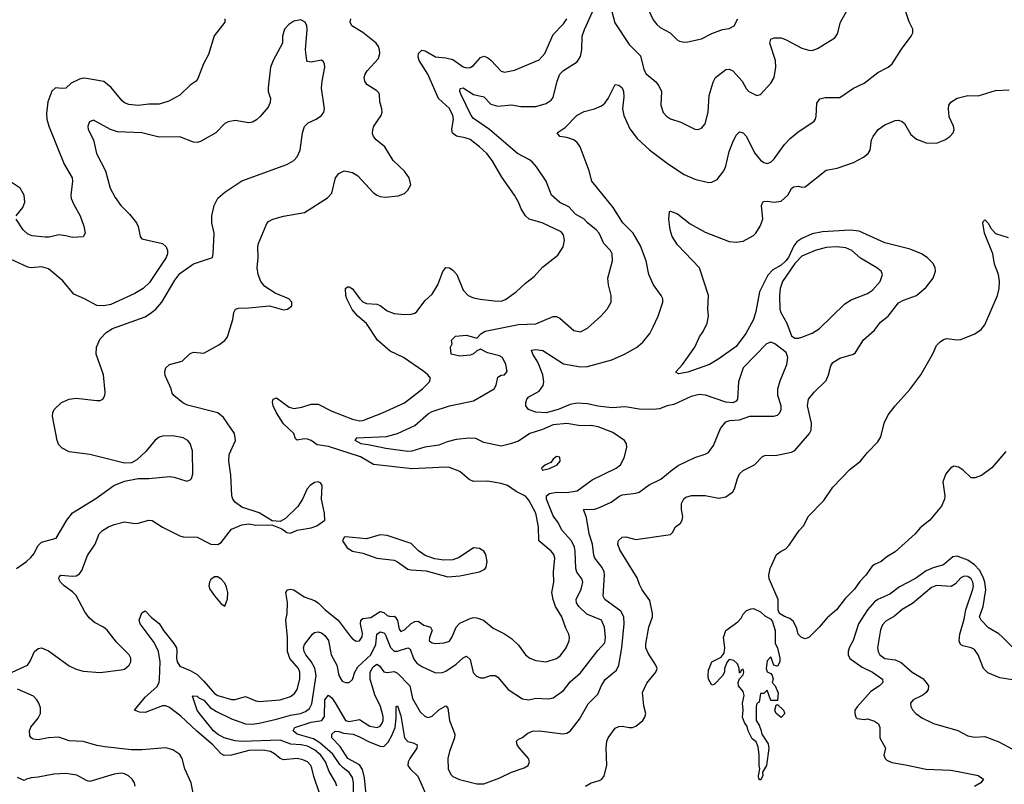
# Model space of a CAD drawing. Header units: inches. Extents: x 1552611 to 1694776, y 811966 to 917215.
# Tile 498 of 549: x 1670963 to 1676662, y 884161 to 888585. Entities that reach past the tile are written whole.
import ezdxf

# ---------------------------------------------------------------- set-up
doc = ezdxf.new("R2010")
doc.units = ezdxf.units.IN
doc.header["$MEASUREMENT"] = 0
doc.layers.add('B6878', color=7, linetype='Continuous')

msp = doc.modelspace()

# ---------------------------------------------------------------- linework, layer by layer
at = {"layer": 'B6878', "color": 5}
for points, elevation in [([(1672894.4, 884110), (1672895.9, 884170), (1672890, 884199.2), (1672869.6, 884229.6), (1672835.1, 884255.1), (1672815.6, 884275.6), (1672774.8, 884334.8), (1672700.1, 884400.1), (1672663.5, 884423.5), (1672569, 884450), (1672545.3, 884470), (1672556.4, 884490), (1672650, 884519.6), (1672711.5, 884530), (1672727.4, 884552.6), (1672729.9, 884650), (1672750, 884676.9), (1672770, 884660.5), (1672790, 884631.3), (1672850, 884530.1), (1672870, 884525), (1672930, 884536.5), (1672990, 884496.9), (1673032.3, 884490), (1673050, 884496.5), (1673059.8, 884510), (1673066.5, 884530), (1673067.3, 884552.7), (1673052.5, 884610), (1673019.1, 884679.1), (1672991, 884770), (1672991.2, 884810), (1673010, 884840.1), (1673030, 884856.3), (1673046.1, 884846.1), (1673070, 884811.8), (1673090, 884807.6), (1673130, 884813), (1673150, 884804.7), (1673221.1, 884730), (1673237.1, 884657.2), (1673280.8, 884580.8), (1673310, 884552.9), (1673330, 884546.9), (1673350, 884554.9), (1673388.9, 884591.1), (1673430, 884614.3), (1673441.7, 884601.7), (1673451, 884530), (1673482, 884450), (1673480.6, 884430), (1673450.1, 884349.9), (1673441.7, 884310), (1673443.9, 884250), (1673458, 884218), (1673470, 884205.7), (1673508.5, 884188.5), (1673610, 884163.8), (1673650, 884162.5), (1673742.2, 884197.8), (1673810, 884230.2), (1673883.5, 884256.5), (1673906.6, 884270), (1673913.6, 884290), (1673908, 884310), (1673856.9, 884370), (1673843.5, 884390), (1673839.5, 884410), (1673850, 884422), (1673870, 884430.4), (1673904, 884456), (1673931.9, 884468.1), (1673969.8, 884470.2), (1674106.8, 884453.2), (1674130, 884456.9), (1674150, 884468.5), (1674203.2, 884536.8), (1674253.3, 884626.7), (1674310, 884681.7), (1674330, 884731.8), (1674352.3, 884767.7), (1674418.3, 884821.7), (1674430.6, 884849.4), (1674448.7, 884951.3), (1674461.6, 885090), (1674459.9, 885130), (1674441.7, 885161.7), (1674350, 885229.8), (1674341.1, 885250), (1674348.8, 885370), (1674345.9, 885390), (1674335, 885415), (1674292.2, 885470), (1674286, 885486), (1674279.1, 885550), (1674260.1, 885610), (1674243.8, 885703.8), (1674226.6, 885750), (1674290, 885753.6), (1674310, 885758.9), (1674387.5, 885792.4), (1674430, 885825.6), (1674450, 885835.1), (1674530, 885844.5), (1674549, 885851), (1674606.4, 885893.6), (1674673.3, 885926.8), (1674738.8, 885981.2), (1674775.3, 886004.7), (1674870, 886051.7), (1674930, 886070.3), (1674950, 886081.5), (1674978.3, 886121.7), (1675019.5, 886220.5), (1675050, 886257.4), (1675073.2, 886266.8), (1675130, 886270.3), (1675190, 886290.2), (1675328.7, 886291.3), (1675350, 886297), (1675362, 886310), (1675369.8, 886330.2), (1675369.8, 886350.2), (1675351.2, 886410), (1675350.5, 886450), (1675364.3, 886495.7), (1675404, 886590), (1675409.6, 886630), (1675398.6, 886658.6), (1675334, 886710), (1675310, 886718.2), (1675286, 886710), (1675151.3, 886570), (1675123.9, 886490), (1675117.4, 886390), (1675110, 886377), (1675090, 886368.2), (1675050, 886371.2), (1674932.3, 886412.3), (1674895.7, 886415.7), (1674850, 886404.5), (1674750, 886357.6), (1674710.2, 886349.8), (1674666, 886334), (1674631.2, 886328.8), (1674548.3, 886331.7), (1674470, 886344.1), (1674390, 886340.1), (1674310, 886348.9), (1674250, 886361.7), (1674190, 886366.5), (1674150, 886358.2), (1674080.8, 886330), (1674010, 886311.2), (1673950, 886314.8), (1673909, 886330), (1673892.2, 886350), (1673892, 886370), (1673898.8, 886390), (1673910, 886403.2), (1673970, 886435.3), (1673992.4, 886467.6), (1673997.6, 886490), (1673991.6, 886530), (1673974.7, 886574.7), (1673962.6, 886602.6), (1673932.4, 886650), (1673925.6, 886670), (1673927.6, 886672.4), (1673950, 886676.5), (1673990.6, 886670.6), (1674110, 886594.7), (1674210, 886576.2), (1674250, 886578.4), (1674390, 886617.3), (1674464.5, 886650), (1674532.6, 886687.4), (1674570, 886719.3), (1674609.8, 886770.2), (1674630, 886808), (1674658, 886870), (1674686, 886950), (1674684.7, 886970), (1674676.9, 886990), (1674631.7, 887051.7), (1674604.4, 887110), (1674588.4, 887190), (1674557, 887277), (1674513.1, 887350), (1674455, 887410), (1674397.9, 887497.9), (1674274.7, 887650), (1674258.9, 887710), (1674207.6, 887850), (1674190, 887874), (1674170, 887889.6), (1674130, 887903.5), (1674089, 887910), (1674074.5, 887930), (1674119.5, 887960.5), (1674190, 888033.1), (1674230, 888053.1), (1674290.9, 888069.1), (1674330, 888086.4), (1674350, 888102.4), (1674370, 888128.4), (1674409.7, 888210.3), (1674430, 888207.2), (1674450, 888191.5), (1674458.2, 888170), (1674460.7, 888139.3), (1674452.6, 888070), (1674460.2, 888030), (1674494.1, 887954.1), (1674537, 887897), (1674610.8, 887830.8), (1674717.6, 887750), (1674810, 887689.1), (1674870, 887661.5), (1674950, 887643.7), (1674970, 887644.9), (1674999.8, 887660.2), (1675037.7, 887710), (1675050, 887737.3), (1675070, 887822), (1675090, 887876.4), (1675110, 887916.4), (1675130, 887935.8), (1675150, 887930.3), (1675170, 887908.7), (1675215.5, 887815.5), (1675250, 887772.8), (1675270, 887758.5), (1675290, 887752.9), (1675310, 887760.3), (1675330, 887780.9), (1675390, 887863.1), (1675422.8, 887897.2), (1675466.2, 887933.8), (1675561.7, 887998.3), (1675569.6, 888010), (1675572.7, 888027.3), (1675577.6, 888102.4), (1675593.3, 888126.7), (1675624.4, 888135.6), (1675710, 888135.8), (1675790, 888188.5), (1675850, 888218.4), (1675930, 888279.3), (1675989, 888310), (1676012.7, 888330), (1676066.1, 888413.9), (1676123.7, 888490), (1676132, 888510), (1676131.8, 888530), (1676112, 888572), (1676072.4, 888690)], 840), ([(1672799.1, 884150), (1672792.1, 884172.1), (1672754.5, 884234.5), (1672733.6, 884290), (1672705.7, 884330), (1672670, 884359.8), (1672630, 884380.4), (1672591.6, 884388.4), (1672532.8, 884392.8), (1672470, 884416.6), (1672248.2, 884408.2), (1672210, 884411.3), (1672146, 884430), (1672107.8, 884450), (1672084.4, 884470), (1672004.8, 884570), (1671991.2, 884590), (1671976.2, 884630), (1671964.2, 884670), (1671966.6, 884673.4), (1671990, 884671.1), (1672001, 884661), (1672030, 884647.2), (1672066, 884606), (1672102, 884582), (1672190, 884538.8), (1672271, 884510), (1672308.3, 884508.2), (1672350, 884515.4), (1672450, 884537.7), (1672530, 884561.6), (1672589.1, 884570.9), (1672617.2, 884582.8), (1672640.5, 884599.5), (1672654.3, 884625.7), (1672679.9, 884790), (1672672.2, 884832.2), (1672650.9, 884870.9), (1672619.5, 884910), (1672609.1, 884930), (1672606.8, 884950), (1672612.1, 884970), (1672658.9, 885030), (1672670, 885039), (1672690, 885042.9), (1672710, 885037.1), (1672730, 885022.3), (1672750, 884992.6), (1672766.3, 884910), (1672799.5, 884850), (1672811.1, 884790), (1672830, 884758.3), (1672850, 884750.3), (1672870, 884750.3), (1672890, 884766.7), (1672903.2, 884810), (1672919.6, 884840.4), (1672996.2, 884910), (1673024.1, 884970), (1673029.9, 885030.1), (1673050, 885043.2), (1673070, 885037.3), (1673078.1, 885030), (1673110, 884951.8), (1673130, 884931.8), (1673150, 884930.5), (1673210, 884949.5), (1673223.3, 884943.4), (1673244.3, 884884.3), (1673262, 884862), (1673290, 884843.2), (1673370, 884805.6), (1673410, 884808.4), (1673430, 884815.8), (1673490, 884856.4), (1673530, 884891.8), (1673550, 884902), (1673570, 884882), (1673587.7, 884807.7), (1673606.4, 884786.4), (1673630, 884777.7), (1673650, 884777.4), (1673690, 884790.3), (1673714.8, 884790), (1673730, 884781.6), (1673790.2, 884710.2), (1673874.3, 884654.3), (1673910, 884650.2), (1673950, 884658.5), (1674024.2, 884655.8), (1674050, 884662), (1674110, 884704.2), (1674150, 884753.8), (1674210, 884804.9), (1674310, 884934), (1674350, 884978.4), (1674354.3, 885010), (1674348.8, 885070), (1674329.7, 885110), (1674245, 885145), (1674198.7, 885190), (1674185.7, 885210), (1674183.9, 885230), (1674213.2, 885290), (1674222.3, 885330), (1674216.2, 885350), (1674188.4, 885388.4), (1674181.2, 885410), (1674178.5, 885510), (1674173.8, 885533.8), (1674156.5, 885570), (1674103.2, 885630), (1674078, 885678), (1674050, 885713.3), (1674011.8, 885810), (1674011.6, 885830), (1674030, 885842.5), (1674070, 885852), (1674130.5, 885849.5), (1674190, 885859), (1674277.1, 885922.9), (1674414.7, 885990), (1674439.7, 886010), (1674462, 886050), (1674477.6, 886110), (1674476.2, 886130), (1674464.5, 886150), (1674395.9, 886195.9), (1674311.8, 886230), (1674270, 886236.8), (1674210, 886235.4), (1674130, 886249.2), (1674050, 886239.9), (1673990, 886213.8), (1673916.4, 886190), (1673850, 886146.8), (1673804, 886130), (1673750, 886117.6), (1673650, 886139.1), (1673602.6, 886162.6), (1673564, 886164), (1673490, 886155.8), (1673437.4, 886142.6), (1673390, 886123.6), (1673307.9, 886112.1), (1673232, 886088), (1673210, 886087.2), (1673083.2, 886103.2), (1672990, 886124), (1672939.3, 886130), (1672904.7, 886150), (1672913.8, 886166.2), (1673086.1, 886173.9), (1673150, 886191.1), (1673250, 886237.2), (1673330, 886306.3), (1673350, 886318.4), (1673450, 886350.7), (1673590, 886379.8), (1673708.5, 886450), (1673720.9, 886470), (1673730, 886517.3), (1673750, 886528.5), (1673770, 886530.6), (1673785.1, 886550), (1673776.3, 886590), (1673756.9, 886630), (1673740.7, 886640.7), (1673670, 886657), (1673630, 886679.4), (1673610, 886669.7), (1673589.2, 886650.8), (1673570, 886644.2), (1673510, 886638.4), (1673460.9, 886650), (1673457, 886690), (1673466, 886710), (1673462.7, 886730), (1673486, 886754), (1673550, 886760.2), (1673610, 886742.6), (1673631.7, 886768.3), (1673657.4, 886782.6), (1673850, 886821.1), (1673950, 886825.5), (1674050, 886867.4), (1674070, 886867.2), (1674090, 886858.7), (1674170, 886786.7), (1674210, 886779.6), (1674250, 886799.6), (1674327.6, 886870), (1674364.2, 886910), (1674386.9, 886950), (1674387.2, 886990), (1674370.8, 887050), (1674368.2, 887090), (1674393.8, 887190), (1674393.1, 887230), (1674383.5, 887250), (1674343.5, 887290), (1674316.2, 887350), (1674299.8, 887370), (1674250, 887409.8), (1674230, 887431.6), (1674180.4, 887460.4), (1674142.5, 887502.5), (1674090, 887527.1), (1674042.2, 887570), (1674010.5, 887650.5), (1673954.2, 887734.2), (1673930, 887762), (1673914.4, 887774.4), (1673845.4, 887810), (1673682.2, 887950), (1673590, 888013.8), (1673577, 888030), (1673519.3, 888150), (1673511.6, 888170), (1673512.9, 888187.1), (1673530, 888190.9), (1673590, 888153.1), (1673650, 888139.6), (1673690, 888096.3), (1673730, 888085.3), (1673810, 888093.2), (1673863.8, 888083.8), (1673950, 888082), (1674010, 888100.9), (1674039.6, 888120.4), (1674050, 888134), (1674073.6, 888230), (1674089.9, 888270.1), (1674110, 888292), (1674190, 888341.3), (1674208.4, 888371.6), (1674216.3, 888410), (1674219.6, 888490), (1674231.7, 888528.3), (1674277.9, 888630)], 860), ([(1674379.9, 888670), (1674407.9, 888567.9), (1674490, 888442.6), (1674556, 888376), (1674576.5, 888296.5), (1674590, 888272.4), (1674645, 888225), (1674663.2, 888203.2), (1674677.8, 888170), (1674674.3, 888090), (1674688.4, 888048.4), (1674706.6, 888026.6), (1674730, 888012), (1674790, 887991.8), (1674870, 887952.4), (1674890, 887950.4), (1674910, 887958), (1674930, 887982.8), (1674948.4, 888050), (1674953.8, 888146.2), (1674976.9, 888223.1), (1674991.1, 888250), (1675050, 888296.5), (1675070, 888299.6), (1675090, 888290.2), (1675145.4, 888230), (1675168, 888188), (1675183.7, 888170), (1675230, 888146.7), (1675250, 888152.4), (1675310, 888217), (1675330.8, 888250), (1675340.3, 888310), (1675338, 888350), (1675305.1, 888450), (1675310, 888473.4), (1675330, 888481.1), (1675370, 888479.7), (1675396.4, 888470), (1675490, 888419.7), (1675530, 888408), (1675550, 888407.6), (1675580.9, 888419.1), (1675680.4, 888479.6), (1675696, 888504), (1675713.7, 888570), (1675757.7, 888650)], 860), ([(1674598.2, 888650), (1674630, 888584.4), (1674650, 888557), (1674670, 888540.3), (1674728.2, 888510), (1674768, 888468), (1674781.2, 888461.2), (1674810, 888455.3), (1674830, 888457), (1674910, 888474.6), (1674970, 888505.5), (1675030, 888527.7), (1675070, 888534.6), (1675097.6, 888550), (1675119.2, 888590)], 880), ([(1670944.7, 885410), (1671003.5, 885450), (1671027.6, 885472.4), (1671045.3, 885494.7), (1671070, 885542.4), (1671090, 885561.1), (1671174.5, 885585.5), (1671236, 885690), (1671270, 885731.7), (1671404.9, 885815.1), (1671509.2, 885890), (1671570, 885915.5), (1671650, 885930.8), (1671710.4, 885930.4), (1671830, 885941.1), (1671857.7, 885937.7), (1671930, 885915.5), (1671950, 885922), (1671958, 885930), (1671965.6, 885954.4), (1671962.6, 886090), (1671950, 886132.3), (1671936.2, 886150), (1671910, 886166), (1671850, 886177.7), (1671790, 886174.8), (1671770, 886169.7), (1671747.1, 886152.9), (1671694.1, 886085.9), (1671641.1, 886038.9), (1671610, 886020.9), (1671570, 886018.4), (1671370, 886068.5), (1671250, 886083.6), (1671210, 886105.1), (1671190, 886126), (1671180.5, 886150), (1671152.6, 886290), (1671154.3, 886310), (1671163.5, 886330), (1671206, 886370), (1671250, 886389), (1671290, 886395.8), (1671410, 886380.9), (1671430, 886382), (1671443.7, 886390), (1671456.3, 886410), (1671458.9, 886430), (1671448.2, 886530), (1671405.4, 886650), (1671408.3, 886690), (1671430, 886739.3), (1671464.5, 886775.5), (1671501.4, 886798.6), (1671690, 886866), (1671726, 886890), (1671752, 886910), (1671786.6, 886950), (1671861.2, 887078.8), (1671890, 887116), (1671970, 887173), (1672079, 887210), (1672083.7, 887230), (1672089.7, 887349.7), (1672076.4, 887410), (1672074.7, 887450), (1672089.8, 887510), (1672110, 887552.8), (1672150, 887586.2), (1672250, 887653.7), (1672510, 887746.4), (1672550, 887770.6), (1672570, 887790.8), (1672586, 887830), (1672601.1, 887930), (1672612.2, 887967.7), (1672632.1, 887987.9), (1672679.3, 888010), (1672709.3, 888030), (1672723.7, 888050), (1672727, 888070), (1672709.7, 888189.7), (1672713.1, 888230), (1672729.6, 888310), (1672727.8, 888327.8), (1672721.6, 888341.6), (1672710, 888351.6), (1672650, 888338.7), (1672630, 888343.7), (1672625.1, 888350), (1672617.4, 888410), (1672627.9, 888527.9), (1672625.1, 888550), (1672616, 888570), (1672590, 888584.5), (1672550, 888576.2), (1672522, 888558), (1672496.3, 888530), (1672484, 888490), (1672484, 888450), (1672430, 888349.3), (1672414.9, 888310), (1672401.7, 888190), (1672401.7, 888170), (1672414.6, 888130), (1672413.9, 888106.1), (1672400.9, 888079.1), (1672355.2, 888024.8), (1672334.1, 888005.9), (1672310, 887992.6), (1672288.5, 887988.5), (1672210, 888001.3), (1672170, 887994), (1672150, 887983.7), (1672099.1, 887930), (1672010, 887880.7), (1671990, 887874), (1671970, 887876.2), (1671890, 887908.2), (1671770, 887906), (1671670, 887929.7), (1671530, 887936.2), (1671489, 887949), (1671390, 888004.5), (1671366.5, 887993.5), (1671357, 887970), (1671358.9, 887950), (1671390.3, 887890.3), (1671407.8, 887810), (1671459.1, 887710), (1671487.6, 887610), (1671516.4, 887556.4), (1671549.3, 887509.3), (1671599.1, 887459.1), (1671639.3, 887410), (1671648.8, 887388.8), (1671660.5, 887330), (1671670, 887317.3), (1671790, 887290.7), (1671810.4, 887270.4), (1671819.1, 887250), (1671819.1, 887230), (1671810.7, 887210), (1671714.9, 887065.1), (1671677.3, 887030), (1671630, 887000.7), (1671490, 886938), (1671450, 886929.3), (1671410, 886932), (1671339.3, 886970), (1671277.1, 886997.1), (1671214, 887074), (1671130, 887144.2), (1671090, 887154.3), (1671030, 887148.4), (1671010, 887153.5), (1670910, 887199.2)], 940), ([(1670919.7, 884810), (1671008.7, 884850), (1671022.6, 884870), (1671050, 884928.4), (1671070, 884947), (1671090, 884950.3), (1671130, 884933.1), (1671250, 884846.7), (1671290, 884827.6), (1671330, 884815.8), (1671430, 884808.1), (1671550, 884822.8), (1671570, 884827.3), (1671596.8, 884850), (1671607, 884870), (1671607, 884890), (1671596.8, 884910), (1671523.6, 884983.6), (1671470, 885053.1), (1671448.2, 885070), (1671396.8, 885096.8), (1671364.9, 885124.9), (1671339.6, 885159.6), (1671290, 885253.3), (1671270, 885274.8), (1671221.1, 885310), (1671200.5, 885330), (1671189.7, 885350), (1671194.2, 885365.8), (1671202, 885370), (1671270, 885366), (1671290, 885367.7), (1671310, 885378.2), (1671322.3, 885397.7), (1671356, 885484), (1671400.3, 885550), (1671423.1, 885610), (1671443.5, 885630), (1671477.6, 885650), (1671510, 885664.2), (1671570, 885678.6), (1671630.2, 885670.2), (1671650, 885671.3), (1671710, 885689.2), (1671730, 885686.9), (1671790, 885648.9), (1671890, 885597.6), (1671910, 885592), (1671990, 885590.3), (1672070, 885550.6), (1672110, 885548), (1672130, 885559.1), (1672190, 885637.6), (1672250, 885662.8), (1672290, 885667.9), (1672330, 885660.9), (1672422, 885662), (1672479.9, 885639.9), (1672510, 885618), (1672530, 885614), (1672569.5, 885630.5), (1672650, 885645.5), (1672683.5, 885656.5), (1672729.6, 885690), (1672727.1, 885730), (1672709.8, 885810), (1672714.5, 885890), (1672704.7, 885904.8), (1672691.5, 885911.5), (1672670, 885907.2), (1672644, 885890), (1672626.7, 885870), (1672599.6, 885810), (1672572.5, 885767.5), (1672502, 885698), (1672470, 885682), (1672424.5, 885684.5), (1672350, 885731.1), (1672250, 885764.7), (1672211.5, 885791.5), (1672197.7, 885810), (1672190.7, 885830.7), (1672185, 885950), (1672173.5, 886030), (1672176.4, 886070), (1672212, 886150), (1672206.9, 886190), (1672142.8, 886282.8), (1672110, 886309.8), (1671934.4, 886354.4), (1671907.5, 886367.5), (1671855.8, 886410), (1671845, 886425), (1671841, 886450), (1671806.3, 886526.3), (1671802.7, 886550), (1671809, 886570), (1671830, 886589.2), (1671903.7, 886610), (1671950, 886654.4), (1671970, 886661.1), (1672030, 886655.9), (1672116, 886704), (1672151.1, 886728.9), (1672165.3, 886750), (1672196.4, 886850), (1672202, 886890), (1672213.2, 886910), (1672230, 886916), (1672290, 886917.7), (1672410, 886930.3), (1672490, 886907.2), (1672513.2, 886910), (1672538.4, 886930), (1672538, 886950), (1672521.3, 886970), (1672442, 887002), (1672382.2, 887042.2), (1672359.6, 887070), (1672343.9, 887110), (1672338.5, 887150), (1672344.3, 887210), (1672341.6, 887270), (1672344.8, 887290), (1672393.4, 887406.6), (1672403.5, 887416.5), (1672429.2, 887430), (1672490, 887447.9), (1672610.8, 887469.2), (1672744.7, 887555.3), (1672770, 887581), (1672791.3, 887670), (1672810, 887694.4), (1672842, 887710), (1672890, 887701.3), (1672921.3, 887681.3), (1673010, 887586), (1673030, 887570.3), (1673050, 887562.3), (1673078.6, 887558.6), (1673153.7, 887566.3), (1673190, 887580.4), (1673210, 887598), (1673226.3, 887630), (1673218.3, 887670), (1673190, 887707.8), (1673124.7, 887770), (1673075.8, 887850), (1673026.4, 887890), (1673011.6, 887910), (1673006.1, 887926.1), (1673007, 887950), (1673013.7, 887970), (1673054.9, 888030), (1673061.3, 888050), (1673059.9, 888070), (1673047.6, 888110), (1673046.2, 888150), (1673041.1, 888161.1), (1673030, 888174.4), (1672972.6, 888210), (1672960.4, 888230), (1672957.8, 888250), (1672962.8, 888270), (1672975, 888290), (1673039.2, 888360.7), (1673047.3, 888390), (1673045.7, 888410), (1673039.4, 888430), (1673025.7, 888450), (1672950, 888511.3), (1672885.7, 888550), (1672876.5, 888570), (1672879.8, 888590)], 920), ([(1672150.3, 888590), (1672150.4, 888570), (1672089, 888491), (1672055.3, 888384.7), (1672027.3, 888330), (1671995.2, 888244.8), (1671984.9, 888230), (1671950, 888207.1), (1671890.8, 888149.3), (1671826, 888114), (1671770, 888096.8), (1671710, 888096.8), (1671650, 888088.4), (1671595.2, 888095.2), (1671570, 888105), (1671556, 888116), (1671492, 888192), (1671450, 888227), (1671350, 888244.5), (1671330, 888246.6), (1671310, 888241.2), (1671262, 888218), (1671230, 888189.6), (1671210, 888186.6), (1671170, 888191.8), (1671150, 888171.8), (1671126.5, 888110), (1671118.5, 888041.5), (1671121.3, 888010), (1671132.6, 887970), (1671220.9, 887750), (1671266.3, 887670), (1671269.4, 887650), (1671259, 887570), (1671262.2, 887550), (1671276.1, 887516.1), (1671313.6, 887450), (1671334, 887390), (1671342, 887350), (1671330.4, 887329.6), (1671270, 887324.4), (1671230, 887335.3), (1671190, 887339.3), (1671133.1, 887326.9), (1671110, 887326.6), (1671034.8, 887334.8), (1671010, 887344.2), (1670984.2, 887370), (1670943.9, 887430)], 920), ([(1672698.6, 884110), (1672666.1, 884206.1), (1672654.9, 884254.9), (1672648.4, 884270), (1672630, 884290.5), (1672602.9, 884302.9), (1672570, 884310.3), (1672490, 884303.1), (1672470, 884310.5), (1672437.5, 884337.5), (1672414.7, 884350), (1672370, 884357.7), (1672290, 884355.5), (1672190, 884329.1), (1672147.5, 884327.5), (1672130, 884336.3), (1672081.7, 884390), (1671988.1, 884468.1), (1671895.9, 884555.9), (1671830, 884605.9), (1671810, 884614.3), (1671790, 884613.8), (1671690, 884576.9), (1671657.6, 884577.6), (1671628.6, 884590), (1671690, 884665.1), (1671756.2, 884723.8), (1671769.9, 884750), (1671773.2, 884770), (1671776.7, 884870), (1671767.1, 884930), (1671741.7, 884981.7), (1671661.2, 885090), (1671654.2, 885110), (1671670, 885153.4), (1671690, 885164.9), (1671726.1, 885126.1), (1671770, 885091.3), (1671796, 885050), (1671856.4, 884976.4), (1671870.1, 884950.1), (1671873.2, 884933.2), (1671870.6, 884890), (1671874.1, 884870), (1671890, 884843.8), (1671950, 884819.5), (1671990, 884795.4), (1672030, 884758.2), (1672090, 884685.3), (1672110, 884674.5), (1672190, 884652), (1672210, 884651.5), (1672270, 884668.3), (1672330, 884644), (1672350, 884640.1), (1672470, 884649.6), (1672531.6, 884668.4), (1672554.2, 884685.8), (1672569.9, 884710), (1672583.8, 884770), (1672584.1, 884810), (1672577.5, 884830), (1672527.8, 884887.8), (1672513.6, 884930), (1672513.8, 885010), (1672503.9, 885110), (1672510.7, 885150), (1672513.4, 885213.4), (1672503.1, 885270), (1672513.7, 885286.3), (1672528.7, 885290), (1672550, 885286.4), (1672610, 885245.4), (1672670, 885225), (1672691, 885211), (1672731.2, 885171.2), (1672805.7, 885110), (1672870, 885026), (1672890, 885003.1), (1672910, 884989), (1672930, 884990.4), (1672945.7, 885014.3), (1672946.7, 885033.3), (1672935.9, 885090), (1672938.7, 885110), (1672950, 885120.1), (1672994.7, 885125.3), (1673050, 885160.9), (1673070, 885154.6), (1673090, 885136.6), (1673110, 885132.3), (1673130, 885134.1), (1673136.2, 885130), (1673149.2, 885109.2), (1673159, 885059), (1673170, 885044.7), (1673190, 885055.3), (1673228.8, 885091.2), (1673250, 885101.8), (1673270, 885103.8), (1673301.9, 885081.9), (1673341.3, 885070), (1673350.2, 885050), (1673335.2, 885010), (1673334, 884990), (1673350, 884979.6), (1673370, 884975.8), (1673420.8, 884979.2), (1673450, 884988.8), (1673466.1, 885013.9), (1673489.2, 885070), (1673510, 885092.3), (1673570, 885119.4), (1673590, 885125.3), (1673610, 885124.8), (1673647.6, 885110), (1673704.5, 885064.4), (1673770, 885031.3), (1673810, 885004.2), (1673850, 884965.5), (1673890.8, 884910.8), (1673915.5, 884890), (1673950, 884876.9), (1674010, 884870.2), (1674070, 884888.2), (1674094.2, 884905.8), (1674126.4, 884950), (1674143.5, 884990), (1674145.7, 885010), (1674141.7, 885030), (1674124.2, 885064.2), (1674100.2, 885130), (1674064.9, 885190), (1674050.5, 885230), (1674044.1, 885270), (1674055.7, 885330), (1674053.4, 885390), (1674061, 885470), (1674054, 885490), (1674038.9, 885510), (1673968, 885570), (1673965.4, 885650), (1673950.4, 885730), (1673910, 885805.7), (1673890, 885828.9), (1673835.9, 885855.9), (1673786, 885890), (1673750, 885901.2), (1673670, 885915), (1673590, 885912), (1673564.3, 885924.3), (1673510, 885970.6), (1673450, 885993.2), (1673430, 885995.8), (1673234.7, 885985.3), (1673011.6, 886011.6), (1672935.8, 886055.8), (1672750, 886115.4), (1672684.5, 886124.5), (1672649.9, 886149.9), (1672630, 886157.6), (1672610, 886160.2), (1672570, 886152.8), (1672560.5, 886160.5), (1672549.8, 886190), (1672490, 886247.4), (1672448.9, 886310), (1672431.3, 886350), (1672427.1, 886372.8), (1672429.8, 886390.2), (1672450, 886396.3), (1672523.6, 886343.6), (1672550, 886335.9), (1672596.7, 886343.2), (1672650, 886361.2), (1672690, 886360.5), (1672770, 886320.1), (1672890, 886273.5), (1672930, 886264.7), (1672950, 886266), (1673062.9, 886310), (1673190, 886367.7), (1673294.3, 886450), (1673335.6, 886490), (1673340.7, 886510), (1673325.6, 886530), (1673301.6, 886550), (1673184.5, 886630), (1673106.9, 886666.9), (1673035, 886730), (1672970, 886827.9), (1672920.1, 886870), (1672888.4, 886908.4), (1672856.2, 886970), (1672851.5, 886988.5), (1672849.9, 887030.1), (1672861.2, 887038.8), (1672870, 887040.2), (1672890, 887027.9), (1672931.1, 886970), (1672950, 886953.4), (1672970, 886943.5), (1673030, 886938.4), (1673050, 886932.3), (1673090, 886900.7), (1673130, 886885.2), (1673190, 886879.1), (1673230, 886880.9), (1673250, 886886.7), (1673262.7, 886897.3), (1673310, 886959.5), (1673350, 886996.5), (1673382.9, 887050), (1673411.9, 887128.1), (1673430, 887150.3), (1673450, 887148.5), (1673470, 887135.3), (1673492.6, 887110), (1673530, 887020.5), (1673559.3, 886990), (1673590, 886976.5), (1673627.9, 886967.9), (1673710, 886957.4), (1673750, 886956.8), (1673774.6, 886965.4), (1673837.4, 887010), (1673890, 887060.9), (1673940.6, 887099.4), (1673990, 887152.4), (1674077.6, 887222.4), (1674108, 887270), (1674116, 887310), (1674110, 887339.3), (1674096.9, 887356.9), (1673987.8, 887410), (1673911.4, 887431.4), (1673891.4, 887450), (1673865, 887490), (1673849.8, 887530), (1673827.6, 887570), (1673753.1, 887673.1), (1673698.5, 887770), (1673666.5, 887810), (1673624.9, 887850), (1673570, 887891), (1673541.8, 887901.8), (1673491.5, 887911.5), (1673468.6, 887928.6), (1673464, 887950), (1673474.3, 888010), (1673470.8, 888030), (1673450, 888070.6), (1673387.6, 888130), (1673324.7, 888270), (1673274.5, 888350), (1673269.3, 888370), (1673270.7, 888390), (1673290, 888408.5), (1673310, 888404.1), (1673370, 888370.1), (1673430, 888365.2), (1673470, 888355.8), (1673530, 888313.2), (1673550, 888306.7), (1673570, 888308.3), (1673590, 888320.8), (1673630, 888366.5), (1673650, 888374.7), (1673670, 888367.2), (1673690, 888350.2), (1673750, 888287.1), (1673770, 888282.2), (1673826.2, 888293.8), (1673970, 888353.1), (1674003.1, 888390), (1674050, 888498.7), (1674110, 888561.7), (1674129.9, 888590.1)], 880), ([(1674238, 884150), (1674270, 884168.5), (1674318.2, 884181.8), (1674331.8, 884190), (1674346, 884210), (1674361.7, 884270), (1674358, 884370), (1674362.3, 884410), (1674370, 884430.4), (1674410, 884484.9), (1674430, 884496), (1674450, 884497.7), (1674490, 884489), (1674510.9, 884489.1), (1674530, 884497.6), (1674569.2, 884530), (1674582, 884550), (1674587, 884570), (1674575, 884615.1), (1674568, 884692), (1674593.6, 884746.4), (1674646, 884810), (1674652.4, 884830), (1674645.7, 884850), (1674599.8, 884919.8), (1674587.5, 884950), (1674586.5, 884973.5), (1674604.5, 885070), (1674625.3, 885130), (1674625.3, 885150), (1674610, 885224), (1674566.6, 885286.6), (1674550, 885316), (1674536.1, 885356.1), (1674437.2, 885517.2), (1674424.8, 885550), (1674428.6, 885571.4), (1674450.8, 885590.8), (1674472.4, 885592.4), (1674530, 885577.7), (1674730, 885605.3), (1674742, 885618), (1674758.4, 885650), (1674787.9, 885672.1), (1674798.2, 885690), (1674801.5, 885710), (1674792.9, 885750), (1674793.7, 885786.3), (1674807.2, 885812.8), (1674818.4, 885821.6), (1674851.8, 885831.8), (1674930, 885831.1), (1675010, 885816.3), (1675050, 885824.9), (1675090, 885854), (1675099.6, 885870), (1675116.9, 885930), (1675130, 885957.1), (1675150, 885975.8), (1675217, 886010), (1675262, 886058), (1675275.9, 886064.1), (1675346.1, 886066.1), (1675430, 886083.5), (1675450, 886092.4), (1675534.2, 886190), (1675544.8, 886210), (1675546.3, 886250), (1675523.1, 886350), (1675528.6, 886390), (1675561.1, 886430), (1675630, 886498.3), (1675645.2, 886530), (1675658.6, 886581.4), (1675670, 886601.5), (1675710, 886626.4), (1675789.3, 886650), (1675800.8, 886659.2), (1675846.9, 886733.1), (1675910, 886787.7), (1675944.7, 886835.3), (1675990, 886870.2), (1676050, 886946.4), (1676077.7, 886962.3), (1676153.3, 886990), (1676210, 887037.4), (1676251.1, 887090), (1676263.1, 887130), (1676261, 887150), (1676250, 887174.7), (1676215.1, 887210), (1676182.6, 887230), (1676116.7, 887256.7), (1675970, 887294.2), (1675821.2, 887361.2), (1675770, 887367.5), (1675610, 887356.7), (1675550, 887345.2), (1675490, 887319), (1675461, 887299), (1675443.4, 887276.6), (1675413.3, 887210), (1675398.4, 887190), (1675370, 887165.3), (1675322.8, 887137.2), (1675293.8, 887106.2), (1675244.7, 887010), (1675224.1, 886895.9), (1675209.5, 886850.5), (1675166, 886770), (1675110, 886694.2), (1675010, 886622.8), (1674954.9, 886590), (1674830, 886545.1), (1674776.5, 886536.5), (1674763.7, 886543.7), (1674762.7, 886550), (1674799.6, 886590), (1674870, 886690.7), (1674897, 886750), (1674919.3, 886780.7), (1674942.9, 886830), (1674949.6, 886870), (1674946, 886910), (1674949.8, 886990), (1674897.2, 887150), (1674770, 887282.6), (1674739.2, 887330), (1674727.1, 887370), (1674720.7, 887430), (1674724, 887476), (1674730, 887478), (1674770, 887461.3), (1674843.7, 887403.7), (1674930, 887356), (1675070, 887302.3), (1675110, 887297.7), (1675150, 887303.5), (1675210, 887336.5), (1675224.4, 887350), (1675249.7, 887390), (1675263.5, 887430), (1675256.8, 887510), (1675266, 887534), (1675290, 887535.9), (1675330, 887528.6), (1675370, 887535.6), (1675409.8, 887570), (1675430, 887608.7), (1675442.1, 887617.9), (1675470, 887622.2), (1675490, 887616.9), (1675510, 887618.3), (1675630, 887714.9), (1675693.9, 887726.1), (1675790, 887759.7), (1675847.8, 887790), (1675873.6, 887810), (1675884.7, 887830), (1675893.3, 887890), (1675902.4, 887910), (1675931.2, 887950), (1675970, 887977.3), (1676030, 888002.6), (1676050, 888003.7), (1676070, 887995.8), (1676083.7, 887983.7), (1676121.5, 887921.5), (1676154.4, 887894.4), (1676210, 887872.5), (1676270, 887870.9), (1676317.7, 887890), (1676347.1, 887910), (1676366.6, 887930), (1676371, 887950), (1676368.4, 887968.4), (1676343.7, 888023.7), (1676338, 888070), (1676341.6, 888090), (1676352.6, 888107.4), (1676388.3, 888131.7), (1676450, 888146.7), (1676510, 888143.8), (1676610, 888175.8), (1676690, 888178.4)], 820), ([(1670943.5, 887450), (1670981.1, 887498.9), (1670992.4, 887530), (1670989, 887570), (1670966, 887610), (1670884.8, 887664.8)], 920), ([(1676670, 886086.9), (1676590, 885991.6), (1676530, 885947), (1676494, 885934), (1676470, 885933.2), (1676421.1, 885981.1), (1676396.6, 885996.6), (1676370, 886001.2), (1676350, 885990.8), (1676323.7, 885956.3), (1676306.6, 885910), (1676318.3, 885830), (1676315.6, 885810), (1676297.9, 885770), (1676270, 885734.6), (1676230, 885689.1), (1676175.4, 885644.6), (1676146.4, 885610), (1676030, 885506.8), (1675982.5, 885477.4), (1675950, 885449.8), (1675910, 885432.8), (1675897.2, 885422.8), (1675860.2, 885370), (1675825.5, 885334.5), (1675795.5, 885290), (1675743, 885237), (1675690, 885171), (1675636.8, 885123.2), (1675590.9, 885070), (1675530, 885009.8), (1675510, 885002), (1675487.3, 885010), (1675469.7, 885030), (1675462, 885062), (1675442, 885102), (1675419.7, 885119.7), (1675390, 885131.4), (1675361.5, 885150), (1675352.4, 885170), (1675353.3, 885230), (1675301.3, 885350), (1675299.6, 885370), (1675306.6, 885410), (1675344, 885490), (1675369.8, 885510), (1675396.8, 885523.2), (1675416.4, 885543.6), (1675475.3, 885630), (1675501.1, 885658.9), (1675526.2, 885710), (1675616.8, 885803.2), (1675670, 885880.7), (1675770, 885984.6), (1675829.6, 886030), (1675870, 886080.7), (1675930, 886142), (1675947.7, 886172.3), (1675967.2, 886250), (1675990, 886298.4), (1676029.7, 886350), (1676115.4, 886444.6), (1676178.3, 886530), (1676247.6, 886652.4), (1676270, 886700.7), (1676290, 886722), (1676310, 886734.9), (1676330, 886740.5), (1676390, 886733.1), (1676410, 886735.3), (1676492.2, 886767.8), (1676528.3, 886791.7), (1676550, 886820.3), (1676621.7, 886990), (1676631.8, 887030), (1676634.8, 887070), (1676627.4, 887110), (1676604.2, 887170), (1676596.1, 887230), (1676547.6, 887350), (1676538, 887410), (1676540.7, 887419.3), (1676550, 887426.8), (1676570, 887406.8), (1676581.3, 887381.3), (1676610, 887348.2), (1676684.4, 887324.4)], 780), ([(1676741.4, 884921.4), (1676650, 885014.7), (1676630, 885031.1), (1676570, 885065.4), (1676528.9, 885110), (1676518, 885130), (1676539, 885190), (1676554.4, 885285.6), (1676549.3, 885330), (1676539.6, 885359.6), (1676519.2, 885399.2), (1676490, 885431.4), (1676450, 885458.2), (1676390, 885481.4), (1676364, 885476), (1676309.4, 885430.6), (1676250, 885412.9), (1676210, 885395), (1676147.6, 885352.4), (1676056.1, 885303.9), (1675999.4, 885260.6), (1675930.2, 885230), (1675910, 885216), (1675870.6, 885170), (1675817.6, 885090), (1675786.6, 884993.4), (1675765.4, 884954.6), (1675757.8, 884930), (1675757.3, 884910), (1675768.3, 884888.3), (1675839.1, 884839.1), (1675899, 884810), (1675956, 884770), (1675958.9, 884750), (1675938.8, 884730), (1675890, 884696.8), (1675810, 884608.3), (1675797.7, 884590), (1675796.6, 884570), (1675801.8, 884550), (1675810, 884542.4), (1675850, 884535.4), (1675870, 884539), (1675910, 884526.6), (1675934.3, 884510), (1675941.6, 884490), (1675941.6, 884430), (1675974.9, 884370), (1675964.4, 884330), (1675972.4, 884310), (1675981.2, 884301.2), (1676010, 884286.3), (1676090, 884274), (1676210, 884247.5), (1676350, 884242.8), (1676395.6, 884235.6), (1676510.9, 884210.9), (1676542, 884190), (1676526.4, 884170), (1676490, 884147.3)], 820), ([(1676710, 884765.4), (1676636.3, 884776.3), (1676565.7, 884805.7), (1676541.6, 884830), (1676509.9, 884909.9), (1676490, 884940.4), (1676470.4, 884950.4), (1676421.8, 884961.8), (1676409.1, 884970), (1676401.1, 884990), (1676404.5, 885030), (1676430, 885117), (1676438.5, 885170), (1676480.6, 885290), (1676482.9, 885310), (1676479.2, 885330), (1676469.8, 885350), (1676450, 885364), (1676430, 885365.6), (1676410, 885356.3), (1676380.2, 885319.8), (1676354.8, 885305.2), (1676270, 885311.2), (1676240.4, 885299.6), (1676130, 885207.5), (1676070, 885173), (1676025.5, 885134.5), (1675975.3, 885104.7), (1675956.1, 885083.9), (1675944.5, 885055.5), (1675928.6, 884950), (1675931.3, 884930), (1675941.8, 884910), (1675970, 884888.5), (1676030, 884881.5), (1676065.9, 884865.9), (1676128.9, 884810), (1676190, 884772), (1676210.5, 884750.5), (1676222.2, 884730), (1676221.6, 884710), (1676208.8, 884691.2), (1676190, 884676.4), (1676134, 884650), (1676119.1, 884630), (1676120.5, 884610), (1676130, 884591), (1676150.6, 884570), (1676184.7, 884544.7), (1676252.5, 884512.5), (1676392.3, 884472.3), (1676450, 884442), (1676490, 884433.4), (1676550, 884437.4), (1676630, 884407), (1676710, 884364.4)], 840), ([(1671966.8, 884110), (1671955.9, 884170), (1671919, 884250), (1671904.6, 884310), (1671890, 884333.5), (1671850, 884360.6), (1671810, 884371.2), (1671670, 884359.9), (1671610, 884359.9), (1671456.6, 884376.6), (1671410, 884385.3), (1671330, 884408.7), (1671250, 884413.1), (1671190, 884432.7), (1671130, 884428.7), (1671070, 884417.8), (1671041.8, 884421.8), (1671028.9, 884428.9), (1671021.8, 884441.8), (1671020.2, 884470), (1671028.8, 884491.2), (1671070, 884542.8), (1671084.1, 884570), (1671083.6, 884603.6), (1671075.1, 884630), (1671063.5, 884650), (1671044, 884670), (1670950, 884711.3)], 920), ([(1672981.7, 883961.7), (1672958.7, 884198.7), (1672946.8, 884246.8), (1672930, 884272.5), (1672863.5, 884310), (1672818.6, 884378.6), (1672770.9, 884430), (1672769.7, 884450), (1672790, 884467.9), (1672810, 884466.3), (1672836.7, 884456.7), (1672893.4, 884450), (1672930, 884435.8), (1672985.7, 884405.7), (1673050, 884381.6), (1673070, 884379.8), (1673095.9, 884404.1), (1673117.5, 884442.5), (1673136.5, 884490), (1673142.7, 884542.7), (1673142, 884610), (1673150, 884614.9), (1673170, 884556.3), (1673190.2, 884430), (1673208.9, 884408.9), (1673241.3, 884401.3), (1673263.7, 884390), (1673262, 884370), (1673221.7, 884310), (1673212.2, 884290), (1673210.3, 884270), (1673223.1, 884250), (1673268.5, 884208.5), (1673320.2, 884090)], 820), ([(1671632.6, 884150), (1671628, 884170), (1671615.1, 884190), (1671593.6, 884210), (1671570, 884221.5), (1671550, 884225.3), (1671510, 884219.8), (1671370, 884177), (1671350, 884182), (1671293.4, 884213.4), (1671230, 884222.5), (1671160.2, 884219.8), (1671070, 884201.3), (1671030, 884197.6), (1671002, 884190), (1670990, 884182), (1670950, 884199.5)], 940)]:
    msp.add_lwpolyline(points, dxfattribs=dict(at, elevation=elevation))
for points, elevation in [([(1675690, 887269.9), (1675630, 887267), (1675566.5, 887250), (1675490, 887217), (1675450, 887174.8), (1675378.1, 887070), (1675363.8, 887030), (1675360.1, 886990), (1675363.5, 886910), (1675368.4, 886890), (1675402.6, 886830), (1675430, 886756), (1675450, 886742.8), (1675470, 886742), (1675490, 886748), (1675550, 886770.4), (1675590, 886795.8), (1675738.8, 886941.2), (1675776.5, 886963.5), (1675870, 887000.2), (1675899.7, 887020.3), (1675943.5, 887070), (1675957.4, 887110), (1675949.6, 887130), (1675923.6, 887150), (1675830, 887204.8), (1675778.5, 887250), (1675744.3, 887264.3)], 840), ([(1674070, 886057), (1674050, 886042.7), (1674037.3, 886022.7), (1674006, 886010), (1673983.8, 885990), (1673990, 885978.8), (1674030, 885987.4), (1674074.5, 886010), (1674091.8, 886030), (1674090, 886053.2)], 880), ([(1673050, 885603.6), (1672970, 885582), (1672850, 885592), (1672842, 885590), (1672831.3, 885570), (1672858.8, 885530), (1672890, 885510.7), (1672950, 885498), (1673030, 885468.7), (1673130, 885457.1), (1673150, 885448.2), (1673210, 885406.5), (1673230, 885401.5), (1673316.7, 885396.7), (1673441.2, 885361.2), (1673510, 885367.1), (1673625.2, 885390), (1673654.9, 885405.1), (1673662.8, 885417.2), (1673669.7, 885450), (1673660.4, 885490), (1673649.8, 885509.8), (1673624.9, 885524.9), (1673590, 885529.7), (1673506.5, 885473.5), (1673470, 885460.4), (1673417.4, 885457.4), (1673366.3, 885466.3), (1673310, 885484.5), (1673271.2, 885511.2), (1673230, 885553.3), (1673090, 885600.5)], 920), ([(1672110, 885360.7), (1672090, 885360.7), (1672070, 885346.6), (1672061.7, 885330), (1672058.9, 885310), (1672063.6, 885290), (1672090, 885250.4), (1672130, 885204.9), (1672150, 885190.8), (1672166.7, 885233.3), (1672167.4, 885270), (1672161.1, 885301.1), (1672150, 885325.1), (1672130, 885347.3)], 920), ([(1675345.2, 884845.2), (1675328.7, 884850), (1675310, 884898), (1675290, 884875.3), (1675282.8, 884830), (1675290, 884812), (1675310, 884802), (1675318, 884790), (1675324.7, 884770), (1675318, 884750), (1675336, 884730), (1675353, 884690), (1675350, 884646), (1675310, 884646), (1675290, 884706), (1675270, 884686), (1675250, 884686), (1675243.6, 884636.4), (1675230, 884628), (1675226, 884610), (1675225.5, 884530), (1675242.8, 884502.8), (1675255.5, 884470), (1675258, 884450), (1675294.7, 884394.7), (1675298.9, 884370), (1675284.9, 884270), (1675262, 884230), (1675264.7, 884210), (1675250, 884184), (1675242, 884190), (1675239, 884210), (1675247, 884250), (1675242.4, 884270), (1675243, 884330), (1675237, 884377), (1675226.6, 884406.6), (1675203, 884423), (1675196.1, 884436.1), (1675179.6, 884470), (1675174.6, 884494.6), (1675158.3, 884518.3), (1675146.3, 884550), (1675149.6, 884590), (1675146, 884630), (1675155.4, 884675.4), (1675150, 884697.2), (1675124, 884730), (1675122, 884750), (1675128.4, 884771.6), (1675150, 884794), (1675155.3, 884810), (1675150, 884826), (1675138, 884822), (1675134, 884806), (1675130, 884806), (1675128, 884830), (1675118, 884858), (1675096.5, 884876.5), (1675070, 884882), (1675058, 884870), (1675042, 884830), (1675042, 884810), (1675031.6, 884788.4), (1674982, 884738), (1674970, 884735.3), (1674950, 884768.7), (1674948.2, 884790), (1674950, 884822), (1674969.7, 884870), (1675024.1, 884895.9), (1675040.2, 884919.8), (1675043.7, 884950), (1675037.6, 885010), (1675050, 885050.5), (1675119.5, 885100.5), (1675138, 885122), (1675150, 885146), (1675170, 885166.8), (1675196.8, 885176.8), (1675210, 885177.3), (1675250, 885159.3), (1675275.6, 885135.6), (1675310, 885116.2), (1675320.6, 885100.6), (1675335.8, 885050), (1675334.9, 884974.9), (1675350, 884951), (1675363, 884890), (1675363, 884870), (1675350, 884845.2)], 780), ([(1675370, 884548), (1675342, 884570), (1675334, 884590), (1675342, 884618), (1675350, 884622), (1675384.7, 884590), (1675390, 884574), (1675390, 884568)], 780)]:
    msp.add_lwpolyline(points, close=True, dxfattribs=dict(at, elevation=elevation))

doc.saveas('drawing.dxf')
